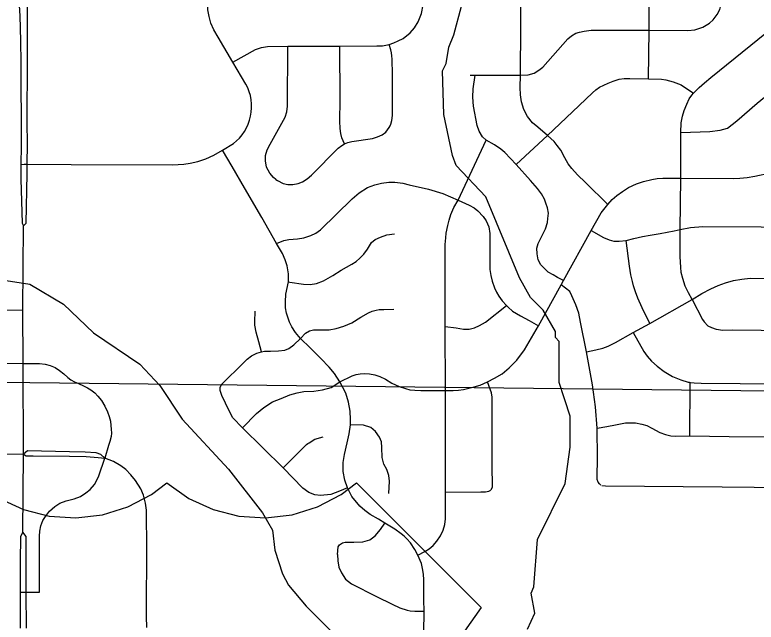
# Model space of a CAD drawing. Extents: x -1403959 to 81668, y -1400582 to 11018.
# Drawn here: x 6605.4 to 6696.2, y 8444.6 to 8519 of the extents above; entities that cross this region are included whole.
import ezdxf

# ---------------------------------------------------------------- set-up
doc = ezdxf.new("R2010")
doc.units = 0
for name, color, linetype in [('tdCiSectNmbr', 7, 'Continuous'), ('tdCiSectTwpRng', 7, 'Continuous'), ('tdCoSurfAsphaltUnbanded', 7, 'Continuous'), ('tdCoSurfBitum', 7, 'Continuous'), ('tdCoTwpNameTxt', 7, 'Continuous')]:
    doc.layers.add(name, color=color, linetype=linetype)

msp = doc.modelspace()

# ---------------------------------------------------------------- linework, layer by layer
at = {"layer": 'tdCiSectNmbr'}
for points in [[(6606.965, 8515.587), (6606.95, 8523.023), (6606.95, 8523.465)], [(6605.818, 8522.186), (6605.817, 8522.123), (6605.998, 8518.915), (6606.099, 8515.87), (6606.104, 8515.579)], [(6606.104, 8515.579), (6606.139, 8513.429), (6606.139, 8511.641)], [(6606.939, 8511.638), (6606.966, 8514.881), (6606.965, 8515.587)], [(6606.139, 8511.641), (6606.139, 8510.706), (6606.165, 8505.848)], [(6606.923, 8505.854), (6606.906, 8507.741), (6606.939, 8511.638)], [(6606.165, 8505.848), (6606.18, 8502.961), (6606.158, 8500.75)], [(6606.933, 8500.744), (6606.933, 8500.745), (6606.946, 8503.243), (6606.923, 8505.854)], [(6606.158, 8500.75), (6606.157, 8500.722), (6606.139, 8498.907), (6606.321, 8493.542), (6606.478, 8493.196)], [(6606.478, 8493.196), (6606.805, 8493.542), (6606.926, 8499.552), (6606.933, 8500.744)], [(6606.384, 8455.656), (6606.481, 8465.236), (6606.419, 8476.324), (6606.404, 8482.897), (6606.478, 8493.196), (6606.478, 8493.196)], [(6606.384, 8455.656), (6606.084, 8455.129), (6606.065, 8452.076), (6606.065, 8449.849)], [(6606.804, 8449.851), (6606.79, 8453.278), (6606.809, 8455.149), (6606.384, 8455.656)], [(6606.065, 8449.849), (6606.065, 8448.321), (6606.065, 8443.894)], [(6606.828, 8443.896), (6606.81, 8448.321), (6606.804, 8449.851)]]:
    msp.add_lwpolyline(points, dxfattribs=at)
at = {"layer": 'tdCiSectTwpRng'}
for points in [[(6632.099, 8513.224), (6630.281, 8516.32), (6629.784, 8517.197), (6629.418, 8518.035), (6629.208, 8518.821), (6629.051, 8519.659), (6629.025, 8520.525), (6629.014, 8521.292), (6628.957, 8522.958), (6628.938, 8523.52), (6628.943, 8524.206)], [(6667.316, 8511.658), (6667.395, 8523.705), (6667.396, 8523.909), (6667.395, 8524.324)], [(6683, 8511.183), (6683.052, 8517.156), (6683.02, 8524.108)], [(6683.052, 8517.156), (6687.791, 8517.139), (6688.641, 8517.185), (6689.642, 8517.528), (6690.449, 8518.02), (6690.883, 8518.436), (6691.384, 8519.076), (6691.718, 8519.679), (6691.93, 8520.492), (6692.06, 8521.277), (6692.06, 8524.097)], [(6632.099, 8513.224), (6634.887, 8514.782), (6635.613, 8515.044), (6636.333, 8515.175), (6638.807, 8515.201), (6645.211, 8515.214), (6649.709, 8515.227), (6650.435, 8515.263), (6651.243, 8515.407), (6651.79, 8515.604), (6652.355, 8515.864), (6652.929, 8516.161), (6653.786, 8516.846), (6654.315, 8517.457), (6654.8, 8518.166), (6655.203, 8519.189), (6655.382, 8520.272), (6655.385, 8521.408), (6655.385, 8522.633), (6655.376, 8522.914)], [(6688.498, 8509.462), (6689.176, 8510.161), (6689.823, 8510.726), (6690.612, 8511.381), (6697.445, 8516.858), (6698.061, 8517.248), (6698.647, 8517.505), (6699.304, 8517.669), (6700.389, 8517.739), (6701.58, 8517.719), (6704.071, 8517.708)], [(6661.148, 8511.658), (6661.744, 8511.658), (6667.316, 8511.658), (6668.27, 8511.699), (6668.979, 8511.895), (6669.564, 8512.244), (6670.036, 8512.614), (6673.103, 8516.121), (6673.575, 8516.47), (6674.099, 8516.789), (6674.525, 8516.92), (6675.12, 8517.043), (6675.962, 8517.156), (6678.273, 8517.146), (6683.052, 8517.156)], [(6637.361, 8498.886), (6637.089, 8499.104), (6636.605, 8499.654), (6636.212, 8500.4), (6636.094, 8501.153), (6636.094, 8501.795), (6636.277, 8502.489), (6636.657, 8503.209), (6638.514, 8506.488), (6638.723, 8507.143), (6638.775, 8507.863), (6638.807, 8515.201)], [(6645.772, 8503.251), (6645.419, 8503.958), (6645.301, 8504.495), (6645.236, 8505.11), (6645.21, 8506.027), (6645.223, 8508.638), (6645.211, 8515.214)], [(6651.34, 8505.439), (6651.449, 8505.647), (6651.557, 8506.114), (6651.646, 8506.697), (6651.646, 8507.649), (6651.628, 8511.741), (6651.619, 8513.612), (6651.574, 8514.033), (6651.53, 8514.375), (6651.431, 8514.751), (6651.243, 8515.407)], [(6630.833, 8502.473), (6632.171, 8503.267), (6632.556, 8503.595), (6632.911, 8503.955), (6633.233, 8504.346), (6633.519, 8504.763), (6633.768, 8505.203), (6633.977, 8505.664), (6634.145, 8506.141), (6634.27, 8506.632), (6634.352, 8507.131), (6634.39, 8507.636), (6634.383, 8508.141), (6634.332, 8508.645), (6634.237, 8509.142), (6634.099, 8509.629), (6633.918, 8510.101), (6633.697, 8510.556), (6632.099, 8513.224)], [(6672.577, 8486.483), (6671.831, 8486.886), (6671.317, 8487.184), (6670.718, 8487.541), (6670.277, 8487.911), (6669.804, 8488.425), (6669.473, 8489.038), (6669.339, 8489.747), (6669.329, 8490.466), (6669.463, 8491.028), (6670.372, 8492.813), (6670.609, 8493.615), (6670.658, 8494.104), (6670.73, 8494.762), (6670.617, 8495.409), (6670.419, 8495.988), (6670.236, 8496.476), (6669.895, 8497.111), (6669.38, 8497.762), (6668.527, 8498.741), (6666.765, 8500.707), (6665.378, 8502.167), (6664.895, 8502.588), (6664.146, 8503.102), (6663.108, 8503.687), (6662.656, 8504.098), (6662.235, 8504.807), (6662.012, 8505.482), (6661.56, 8507.853), (6661.468, 8508.959), (6661.498, 8509.986), (6661.744, 8511.658)], [(6677.997, 8495.829), (6675.259, 8498.505), (6674.273, 8499.451), (6673.615, 8500.221), (6673.165, 8500.794), (6672.724, 8501.524), (6672.231, 8502.448), (6671.801, 8503.05), (6671.432, 8503.512), (6670.616, 8504.25), (6669.425, 8505.267), (6668.795, 8505.819), (6668.178, 8506.6), (6667.716, 8507.443), (6667.439, 8508.375), (6667.306, 8509.238), (6667.275, 8510.122), (6667.316, 8511.658)], [(6686.937, 8504.628), (6690.479, 8504.738), (6691.744, 8504.933), (6692.669, 8505.152), (6693.813, 8506.077), (6696.271, 8508.209), (6699.921, 8511.188), (6701.017, 8511.869), (6703.572, 8511.82), (6704.039, 8511.823)], [(6666.765, 8500.707), (6670.616, 8504.25), (6673.672, 8507.172), (6676.116, 8509.484), (6676.547, 8509.874), (6676.986, 8510.18), (6678.037, 8510.666), (6678.67, 8510.899), (6679.379, 8511.156), (6679.985, 8511.228), (6680.71, 8511.224), (6683, 8511.183), (6684.588, 8511.152), (6685.112, 8511.06), (6685.985, 8510.823), (6686.991, 8510.454), (6688.498, 8509.462)], [(6686.93, 8499.021), (6686.937, 8504.628), (6686.978, 8505.82), (6687.142, 8506.622), (6687.338, 8507.331), (6687.655, 8508.106), (6687.974, 8508.753), (6688.303, 8509.195), (6688.498, 8509.462)], [(6637.361, 8498.886), (6637.547, 8498.737), (6638.254, 8498.397), (6638.829, 8498.24), (6639.431, 8498.266), (6640.112, 8498.384), (6640.622, 8498.567), (6641.198, 8498.947), (6641.722, 8499.392), (6645, 8502.701), (6645.445, 8503.054), (6645.772, 8503.251), (6646.178, 8503.395), (6646.662, 8503.513), (6649.175, 8503.906), (6649.821, 8504.086), (6650.395, 8504.337), (6650.808, 8504.678), (6651.234, 8505.235), (6651.34, 8505.439)], [(6654.75, 8452.874), (6655.597, 8453.293), (6656.13, 8453.616), (6656.615, 8454.026), (6657.062, 8454.55), (6657.537, 8455.213), (6657.85, 8455.906), (6658.05, 8456.629), (6658.126, 8457.305), (6658.145, 8460.592), (6658.135, 8473.009), (6658.106, 8480.864), (6658.08, 8489.559), (6658.08, 8490.916), (6658.152, 8491.717), (6658.223, 8492.317), (6658.398, 8493.252), (6658.593, 8493.889), (6658.798, 8494.578), (6659.168, 8495.431), (6659.672, 8496.352), (6663.108, 8503.687)], [(6612.318, 8500.727), (6624.701, 8500.674), (6626.086, 8500.754), (6626.865, 8500.861), (6627.811, 8501.087), (6628.783, 8501.407), (6629.768, 8501.846), (6630.833, 8502.473)], [(6654.75, 8452.874), (6654.388, 8453.559), (6653.826, 8454.359), (6653.401, 8454.843), (6653.087, 8455.167), (6652.685, 8455.484), (6651.918, 8456.06), (6650.696, 8456.791), (6649.941, 8457.247), (6648.923, 8457.839), (6648.248, 8458.306), (6647.658, 8458.839), (6646.674, 8460.049), (6646.13, 8461.105), (6645.806, 8462.024), (6645.602, 8463.123), (6645.585, 8464.196), (6645.755, 8465.166), (6646.095, 8466.597), (6646.351, 8467.703), (6646.487, 8468.827), (6646.507, 8469.457), (6646.439, 8470.496), (6646.252, 8471.589), (6645.911, 8472.713), (6645.196, 8474.07), (6644.55, 8475.091), (6643.869, 8475.892), (6642.848, 8476.947), (6641.555, 8478.241), (6640.364, 8479.399), (6639.751, 8480.148), (6639.326, 8480.812), (6639.011, 8481.402), (6638.671, 8482.489), (6638.527, 8483.17), (6638.527, 8483.877), (6638.592, 8484.833), (6638.893, 8486.32), (6638.907, 8487.326), (6638.763, 8488.282), (6638.488, 8489.041), (6638.161, 8489.788), (6637.454, 8491.038), (6635.626, 8494.204), (6633.514, 8497.861), (6632.022, 8500.467), (6630.833, 8502.473)], [(6606.157, 8500.722), (6606.552, 8500.746)], [(6606.552, 8500.746), (6606.933, 8500.745), (6612.318, 8500.727)], [(6669.521, 8480.931), (6672.3, 8485.979), (6672.577, 8486.483), (6675.96, 8492.62), (6677.207, 8494.781), (6677.997, 8495.829), (6678.526, 8496.405), (6679.111, 8496.929), (6679.779, 8497.422), (6680.549, 8497.884), (6681.501, 8498.333), (6682.363, 8498.641), (6683.401, 8498.878), (6684.048, 8498.991), (6684.756, 8499.022), (6686.93, 8499.021), (6693.381, 8498.98), (6694.152, 8499.021), (6695.055, 8499.114), (6696, 8499.268), (6697.935, 8499.686)], [(6688.323, 8484.186), (6687.86, 8484.977), (6687.483, 8485.808), (6687.185, 8486.743), (6687, 8487.483), (6686.939, 8488.126), (6686.857, 8489.379), (6686.877, 8492.734), (6686.93, 8499.021)], [(6637.454, 8491.038), (6638.318, 8491.392), (6638.946, 8491.51), (6640.02, 8491.588), (6640.766, 8491.706), (6641.642, 8492.007), (6642.241, 8492.305), (6642.843, 8492.711), (6646.704, 8496.495), (6647.567, 8497.255), (6648.569, 8497.892), (6649.494, 8498.221), (6650.284, 8498.437), (6651.178, 8498.539), (6651.938, 8498.539), (6652.893, 8498.406), (6653.668, 8498.231), (6656.061, 8497.696), (6657.818, 8497.141), (6658.732, 8496.761), (6659.672, 8496.352)], [(6659.672, 8496.352), (6661.007, 8495.725), (6661.634, 8495.406), (6662.092, 8495.018), (6662.728, 8494.331), (6663.108, 8493.797), (6663.416, 8493.077), (6663.547, 8492.271), (6663.567, 8488.946), (6663.547, 8487.867), (6663.69, 8487.106), (6663.834, 8486.413), (6664.111, 8485.601), (6664.358, 8485.067), (6664.676, 8484.574), (6665.085, 8483.995), (6665.578, 8483.43), (6665.793, 8483.214), (6666.348, 8482.762), (6667.303, 8482.166), (6668.361, 8481.58), (6669.521, 8480.931)], [(6675.96, 8492.62), (6677.48, 8491.757), (6678.168, 8491.48), (6678.722, 8491.336), (6679.4, 8491.315), (6680.247, 8491.41), (6681.182, 8491.636), (6682.25, 8491.883), (6683.185, 8492.058), (6684.392, 8492.271), (6686.117, 8492.6), (6686.877, 8492.734), (6688.104, 8492.991), (6689.639, 8493.101), (6703.927, 8493.029)], [(6638.893, 8486.32), (6639.066, 8486.294), (6640.765, 8486.045), (6641.576, 8486.019), (6642.322, 8486.15), (6643.212, 8486.477), (6644.318, 8487.128), (6645.339, 8487.783), (6646.661, 8488.503), (6647.196, 8488.838), (6647.625, 8489.239), (6648.139, 8489.741), (6648.596, 8490.335), (6649.089, 8491.135), (6649.522, 8491.519), (6650.165, 8491.819), (6650.966, 8492.083), (6651.866, 8492.226)], [(6683.13, 8481.219), (6682.197, 8483.171), (6681.684, 8484.348), (6681.386, 8485.129), (6681.15, 8485.849), (6681.016, 8486.362), (6680.811, 8487.191), (6680.637, 8488.239), (6680.247, 8491.41)], [(6677.158, 8461.447), (6676.975, 8461.576), (6676.803, 8461.817), (6676.713, 8462.106), (6676.696, 8462.417), (6676.739, 8464.732), (6676.699, 8468.398), (6676.478, 8471.043), (6676.118, 8473.715), (6675.401, 8477.775), (6674.671, 8481.394), (6674.445, 8482.494), (6674.065, 8483.532), (6673.597, 8484.625), (6673.337, 8485.151), (6672.3, 8485.979)], [(6675.401, 8477.775), (6676.532, 8478.025), (6677.384, 8478.196), (6678.035, 8478.456), (6678.946, 8478.907), (6681.115, 8480.136), (6683.13, 8481.219), (6688.323, 8484.186), (6689.5, 8484.891), (6690.609, 8485.487), (6691.492, 8485.887), (6692.417, 8486.226), (6693.403, 8486.494), (6694.409, 8486.679), (6695.433, 8486.794), (6703.897, 8486.72)], [(6688.323, 8484.186), (6689.586, 8481.719), (6689.812, 8481.424), (6690.256, 8480.967), (6690.697, 8480.727), (6691.277, 8480.527), (6692.098, 8480.406), (6693.22, 8480.446), (6703.854, 8480.326)], [(6658.106, 8480.864), (6659.439, 8480.683), (6660.324, 8480.54), (6661.037, 8480.54), (6661.694, 8480.711), (6662.303, 8480.997), (6663.027, 8481.395), (6665.578, 8483.43)], [(6603.126, 8482.866), (6606.404, 8482.897)], [(6630.534, 8473.399), (6630.721, 8473.747), (6633.421, 8476.471), (6633.863, 8476.862), (6634.391, 8477.254), (6635.037, 8477.594), (6635.616, 8477.765), (6635.973, 8477.833), (6636.705, 8477.85), (6637.675, 8477.867), (6638.458, 8477.986), (6638.951, 8478.173), (6639.547, 8478.633), (6640.364, 8479.399), (6640.976, 8480.063), (6641.47, 8480.319), (6641.963, 8480.438), (6642.525, 8480.472), (6643.188, 8480.438), (6643.903, 8480.472), (6644.737, 8480.608), (6645.673, 8480.915), (6646.66, 8481.323), (6647.751, 8481.991), (6648.701, 8482.555), (6649.151, 8482.741), (6649.644, 8482.884), (6650.016, 8482.934), (6650.595, 8482.963), (6651.791, 8482.969)], [(6635.616, 8477.765), (6635.259, 8478.991), (6634.969, 8480.165), (6634.799, 8481.034), (6634.806, 8481.434), (6634.828, 8482.745)], [(6633.289, 8468.434), (6635.003, 8470.193), (6635.888, 8470.959), (6636.943, 8471.623), (6638.015, 8472.066), (6639.087, 8472.508), (6639.972, 8472.747), (6640.789, 8472.9), (6642.014, 8472.951), (6643.086, 8473.104), (6644.124, 8473.411), (6645.196, 8474.07), (6646.717, 8474.834), (6647.195, 8474.986), (6647.671, 8475.081), (6648.232, 8475.119), (6648.841, 8475.081), (6649.469, 8474.948), (6650.079, 8474.758), (6650.767, 8474.419), (6651.567, 8473.923), (6652.471, 8473.504), (6653.232, 8473.266), (6653.756, 8473.123), (6654.374, 8473.057), (6655.093, 8473.028), (6656.926, 8473.028), (6658.135, 8473.009), (6659.077, 8473.028), (6659.724, 8473.076), (6660.333, 8473.152), (6660.999, 8473.304), (6661.647, 8473.476), (6662.37, 8473.695), (6663.285, 8474.08), (6664.146, 8474.521), (6665.049, 8475.068), (6665.941, 8475.787), (6666.855, 8476.744), (6667.798, 8478.002), (6669.521, 8480.931), (6669.521, 8480.931)], [(6681.115, 8480.136), (6682.425, 8477.815), (6682.836, 8477.244), (6683.344, 8476.636), (6684.025, 8476.015), (6684.897, 8475.373), (6685.925, 8474.735), (6686.926, 8474.344), (6687.828, 8474.064), (6687.963, 8474.034), (6688.098, 8474.004), (6688.569, 8473.964), (6689.42, 8473.914), (6703.805, 8473.783)], [(6567.516, 8479.448), (6567.8, 8479.353), (6568.651, 8479.36), (6579.149, 8479.265), (6579.163, 8478.403), (6579.316, 8477.915), (6579.629, 8477.398), (6580.073, 8476.939), (6580.692, 8476.604), (6581.325, 8476.48), (6586.244, 8476.488), (6606.419, 8476.324)], [(6606.419, 8476.324), (6608.434, 8476.321), (6609.121, 8476.248), (6609.725, 8476.102), (6610.358, 8475.84), (6610.894, 8475.493), (6611.404, 8475.071), (6611.899, 8474.62), (6612.254, 8474.332), (6612.698, 8474.106), (6613.214, 8473.865), (6613.819, 8473.611), (6614.292, 8473.37), (6614.725, 8473.088), (6615.183, 8472.724), (6615.562, 8472.345), (6616.011, 8471.81), (6616.434, 8471.118), (6616.768, 8470.426), (6616.965, 8469.836), (6617.125, 8469.261), (6617.168, 8468.735)], [(6630.536, 8473.202), (6630.534, 8473.399)], [(6646.13, 8461.105), (6645.143, 8460.713), (6644.104, 8460.305), (6642.845, 8460.151), (6642.114, 8460.237), (6641.399, 8460.526), (6640.684, 8461.071), (6638.237, 8463.566), (6633.289, 8468.434), (6632.103, 8469.687), (6631.626, 8470.522), (6630.758, 8472.429), (6630.537, 8473.015), (6630.536, 8473.202)], [(6663.736, 8460.838), (6663.893, 8461.227), (6663.883, 8461.795), (6663.83, 8463.298), (6663.831, 8472.209), (6663.768, 8472.745), (6663.285, 8474.08)], [(6688.061, 8467.456), (6688.098, 8474.004)], [(6617.168, 8468.735), (6617.212, 8468.305), (6617.226, 8467.788), (6617.19, 8467.41), (6617.044, 8466.774)], [(6651.192, 8460.391), (6651.269, 8461.933), (6651.211, 8462.607), (6650.941, 8463.34), (6650.595, 8464.014), (6650.383, 8464.824), (6650.325, 8466.057), (6650.306, 8466.732), (6650.055, 8467.329), (6649.574, 8468.004), (6648.971, 8468.487), (6648.086, 8468.759), (6646.487, 8468.827)], [(6676.699, 8468.398), (6677.88, 8468.618), (6678.961, 8468.839), (6680.163, 8469.059), (6681.393, 8469.059), (6682.154, 8468.919), (6682.795, 8468.718), (6683.396, 8468.418), (6684.377, 8467.877), (6685.078, 8467.616), (6685.699, 8467.476), (6686.299, 8467.436), (6688.061, 8467.456)], [(6638.237, 8463.566), (6641.096, 8466.392), (6641.262, 8466.516), (6641.447, 8466.611), (6642.134, 8467.056), (6643.155, 8467.343)], [(6688.061, 8467.456), (6692.867, 8467.396), (6703.765, 8467.332)], [(6617.044, 8466.774), (6616.886, 8466.275), (6616.419, 8464.756)], [(6564.4, 8463.39), (6569.357, 8463.28), (6575.866, 8463.208), (6582.09, 8463.162), (6583.245, 8463.181), (6584.611, 8463.335), (6588.626, 8464.084), (6590.816, 8464.683), (6593.722, 8465.742), (6594.703, 8465.858), (6595.563, 8465.811), (6598.075, 8465.335), (6599.254, 8465.24), (6600.206, 8465.264), (6606.481, 8465.236)], [(6612.112, 8465.504), (6606.972, 8465.637), (6606.481, 8465.236)], [(6606.481, 8465.236), (6606.79, 8465.015), (6607.646, 8465.04), (6612.099, 8464.97)], [(6616.419, 8464.756), (6615.943, 8465.17), (6615.346, 8465.378), (6613.998, 8465.455), (6612.112, 8465.504)], [(6608.424, 8448.321), (6608.413, 8455.179), (6608.461, 8455.776), (6608.596, 8456.444), (6608.835, 8457.089), (6609.145, 8457.598), (6609.644, 8458.254), (6610.288, 8458.82), (6610.901, 8459.241), (6611.694, 8459.518), (6612.657, 8459.749), (6613.429, 8460.059), (6614.081, 8460.489), (6614.638, 8460.903), (6615.146, 8461.491), (6615.456, 8462.032), (6615.669, 8462.562), (6616.419, 8464.756)], [(6612.099, 8464.97), (6614.154, 8464.937), (6615.606, 8464.833), (6616.419, 8464.756)], [(6619.008, 8463.344), (6618.401, 8463.796), (6617.484, 8464.309), (6616.419, 8464.756)], [(6621.579, 8443.997), (6621.519, 8445.355), (6621.555, 8454.314), (6621.543, 8457.53), (6621.507, 8458.376), (6621.4, 8459.227), (6621.138, 8460.191), (6620.817, 8460.997), (6620.163, 8461.998), (6619.615, 8462.713), (6619.008, 8463.344)], [(6658.145, 8460.592), (6662.456, 8460.614), (6663.011, 8460.628), (6663.431, 8460.681), (6663.68, 8460.81)], [(6677.26, 8461.376), (6677.711, 8461.356), (6692.011, 8461.238)], [(6692.011, 8461.238), (6703.725, 8461.092)], [(6644.895, 8452.954), (6644.991, 8453.865), (6645.135, 8454.141), (6645.518, 8454.381), (6645.842, 8454.453), (6646.902, 8454.453), (6648.029, 8454.477), (6648.868, 8454.717), (6649.539, 8455.22), (6650.18, 8456), (6650.696, 8456.791)], [(6644.895, 8452.954), (6644.943, 8452.154), (6645.063, 8451.399), (6645.398, 8450.679), (6645.89, 8449.924), (6646.633, 8449.336), (6649.701, 8447.796), (6651.591, 8446.85), (6652.549, 8446.418), (6653.448, 8446.13), (6653.808, 8446.046), (6654.395, 8445.998), (6655.498, 8445.986)], [(6655.495, 8443.331), (6655.498, 8445.986), (6655.494, 8447.365), (6655.494, 8448.664), (6655.483, 8449.83), (6655.425, 8450.544), (6655.33, 8451.23), (6655.187, 8451.82), (6654.75, 8452.874)], [(6606.065, 8448.321), (6606.354, 8448.321)], [(6606.354, 8448.321), (6606.81, 8448.321), (6608.424, 8448.321)]]:
    msp.add_lwpolyline(points, dxfattribs=at)
at = {"layer": 'tdCoSurfAsphaltUnbanded'}
msp.add_lwpolyline([(6587.868, 8443.135), (6585.558, 8446.441), (6600.816, 8461.698), (6603.488, 8459.815), (6606.458, 8458.449), (6609.627, 8457.646), (6612.889, 8457.433), (6616.136, 8457.815), (6619.259, 8458.782), (6622.154, 8460.3), (6624.033, 8461.698), (6626.705, 8459.815), (6629.676, 8458.449), (6632.845, 8457.646), (6636.107, 8457.433), (6639.353, 8457.815), (6642.476, 8458.782), (6645.372, 8460.3), (6647.25, 8461.698), (6662.508, 8446.441), (6660.436, 8443.546)], dxfattribs=at)
at = {"layer": 'tdCoSurfBitum'}
for points in [[(6668.16, 8443.786), (6669.081, 8445.769), (6668.627, 8448.213), (6668.934, 8448.975), (6669.404, 8454.776), (6672.778, 8461.639), (6673.397, 8466.065), (6673.405, 8469.882), (6672.039, 8474.008), (6672.049, 8479.046), (6671.592, 8479.505), (6671.594, 8480.269), (6670.072, 8482.868), (6668.548, 8484.398), (6667.178, 8486.844), (6663.083, 8496.749), (6659.426, 8500.574), (6658.97, 8501.796), (6657.911, 8506.837), (6657.77, 8512.182), (6658.23, 8513.097), (6658.539, 8515.081), (6659.153, 8516.606), (6660.077, 8520.115)], [(6602.171, 8486.825), (6607.223, 8486.052), (6611.358, 8483.6), (6615.033, 8480.081), (6620.698, 8476.252), (6623.149, 8473.652), (6625.907, 8469.524), (6631.574, 8463.405), (6635.71, 8458.053), (6636.936, 8455.913), (6637.243, 8453.47), (6638.163, 8450.567), (6638.929, 8449.192), (6641.073, 8446.592), (6644.136, 8443.532)]]:
    msp.add_lwpolyline(points, dxfattribs=at)
at = {"layer": 'tdCoTwpNameTxt'}
msp.add_lwpolyline([(6219.399, 8477.86), (6320.738, 8477.138), (6603.598, 8474.051), (6730.56, 8472.604), (6730.56, 8472.604), (6771.225, 8472.141), (6770.702, 8527.229), (6770.27, 8572.735), (6797.676, 8572.068)], dxfattribs=at)

doc.saveas('drawing.dxf')
